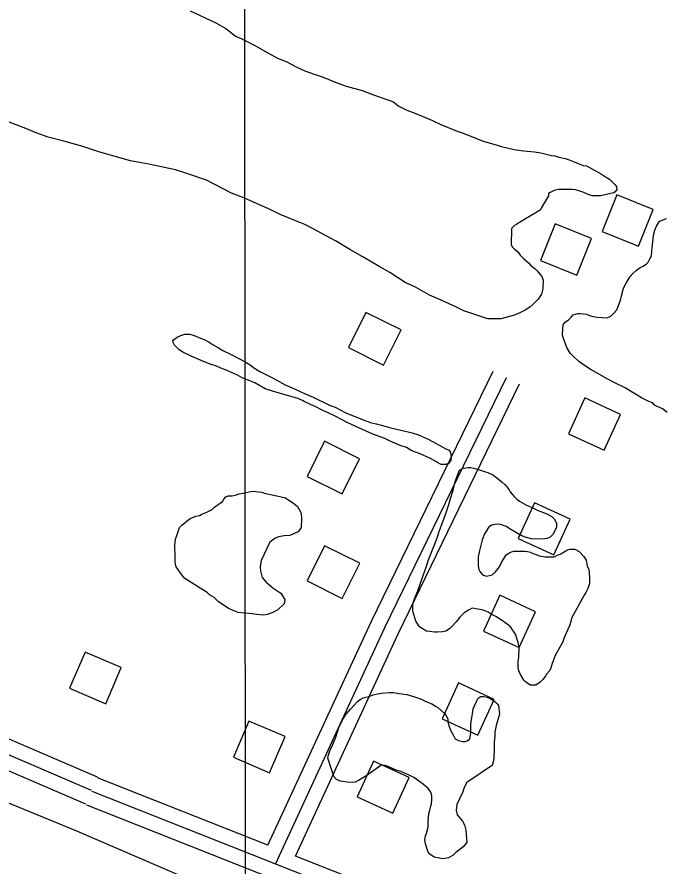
# Model space of a CAD drawing. Extents: x 3297735 to 3335592, y 670436 to 695807.
# Drawn here: x 3306877 to 3307536, y 688373 to 689237 of the extents above; entities that cross this region are included whole.
import ezdxf

# ---------------------------------------------------------------- set-up
doc = ezdxf.new("R2010")
doc.units = 0
for name, color, linetype in [('V-BLDG-OTLN', 7, 'Continuous'), ('V-DTCH-CNTR', 7, 'Continuous'), ('V-GRID-MAJR', 7, 'Continuous'), ('V-ROAD-CNTR', 7, 'Continuous'), ('V-SITE-VEGE', 7, 'Continuous')]:
    doc.layers.add(name, color=color, linetype=linetype)

msp = doc.modelspace()

# ---------------------------------------------------------------- linework, layer by layer
at = {"layer": 'V-BLDG-OTLN'}
for points in [[(3307472.61, 689019.34), (3307509.73, 689004.42), (3307524.64, 689041.54), (3307487.53, 689056.45)], [(3307409.77, 688989.78), (3307446.89, 688974.87), (3307461.8, 689011.98), (3307424.68, 689026.9)], [(3307250.18, 688883.36), (3307267.92, 688919.21), (3307232.07, 688936.95), (3307214.33, 688901.1)], [(3307454.94, 688849.85), (3307438.26, 688813.5), (3307474.61, 688796.81), (3307491.3, 688833.16)], [(3307208.1, 688752.22), (3307225.84, 688788.07), (3307189.99, 688805.81), (3307172.25, 688769.96)], [(3307403.76, 688743.26), (3307387.07, 688706.91), (3307423.43, 688690.22), (3307440.11, 688726.57)], [(3307208.12, 688645.92), (3307225.86, 688681.77), (3307190.01, 688699.51), (3307172.27, 688663.66)], [(3307368.59, 688649.12), (3307351.9, 688612.76), (3307388.25, 688596.08), (3307404.94, 688632.43)], [(3306930.65, 688554.58), (3306967.4, 688538.79), (3306983.18, 688575.55), (3306946.43, 688591.33)], [(3307326.55, 688559.93), (3307309.86, 688523.57), (3307346.22, 688506.89), (3307362.9, 688543.24)], [(3307097.33, 688484.32), (3307134.08, 688468.53), (3307149.86, 688505.29), (3307113.11, 688521.07)], [(3307239.92, 688480.4), (3307223.24, 688444.04), (3307259.59, 688427.36), (3307276.28, 688463.71)]]:
    msp.add_lwpolyline(points, close=True, dxfattribs=at)
at = {"layer": 'V-DTCH-CNTR'}
msp.add_lwpolyline([(3307374.49, 686687.52), (3307176.55, 686774.14), (3306952.23, 686873.49), (3306665.42, 686998.43), (3306422.62, 687105.09), (3306273.05, 687169.85), (3306351.45, 687347.56), (3306450.96, 687584.26), (3306562.09, 687829.66), (3306676.95, 688090.06), (3306775.45, 688317.04), (3306824.65, 688427), (3306831.88, 688438.4), (3306839.04, 688445.39), (3306844.37, 688446.2), (3306854.95, 688443.41), (3306937.67, 688409.6), (3307168.19, 688310.17), (3307399.49, 688203.65), (3307598.27, 688113.48), (3307827.05, 688016.73), (3307961.66, 687958.35)], dxfattribs=at)
at = {"layer": 'V-GRID-MAJR'}
msp.add_lwpolyline([(3307105.31, 694001.88), (3307106.42, 692472.38), (3307108.3, 689887.02), (3307111.07, 686088.61), (3307112.97, 683471.25), (3307115.1, 680534.96), (3307117.15, 677726.18), (3307118.24, 676226.05), (3307118.54, 675817.31)], dxfattribs=at)
at = {"layer": 'V-ROAD-CNTR'}
for points in [[(3305876.35, 688935.97), (3306258.81, 688767), (3306531.67, 688651.84), (3306715.92, 688568.64), (3306958.56, 688464.49)], [(3305857.08, 688928.08), (3306252.86, 688753.23), (3306525.66, 688638.09), (3306709.87, 688554.91), (3306952.65, 688450.71)], [(3307132.43, 688394.85), (3307237.8, 688622.77), (3307361.71, 688877.27)], [(3307140.1, 688375.69), (3307251.35, 688616.34), (3307375.2, 688870.7)], [(3307160.37, 688383.8), (3307264.9, 688609.91), (3307388.68, 688864.14)], [(3306826.61, 688488.48), (3306946.73, 688436.92)], [(3307132.43, 688394.85), (3306959.05, 688463.4)], [(3309450.25, 687370.84), (3309353.85, 687417.91), (3309038.31, 687554.87), (3308809.58, 687656.59), (3308528.64, 687775.12), (3308269.92, 687887.75), (3308105.21, 687960.1), (3307953.7, 688030.18), (3307576.32, 688189.57), (3307268.97, 688324.73), (3306953.53, 688449.45)], [(3309443.67, 687357.36), (3309347.57, 687404.29), (3309032.28, 687541.14), (3308803.62, 687642.83), (3308522.74, 687761.34), (3308263.91, 687874), (3308099.04, 687946.42), (3307947.63, 688016.46), (3307570.38, 688175.79), (3307263.19, 688310.89), (3306948.02, 688435.5)], [(3308050.74, 688001.82), (3307959.77, 688043.9), (3307582.26, 688203.34), (3307274.75, 688338.58), (3307160.37, 688383.8)]]:
    msp.add_lwpolyline(points, dxfattribs=at)
at = {"layer": 'V-SITE-VEGE'}
for points in [[(3307053.3, 689243.67), (3307079.43, 689231.6), (3307089.46, 689225.81), (3307097.47, 689219.64), (3307099.47, 689218), (3307105.9, 689215.09), (3307120.36, 689207.62), (3307129.19, 689202.65), (3307142.04, 689195.61), (3307150.89, 689192.26), (3307161.74, 689186.46), (3307170.18, 689182.71), (3307179.44, 689179.35), (3307188.7, 689176.4), (3307200.36, 689171.4), (3307212.04, 689167.2), (3307228.55, 689162.54), (3307239.82, 689158.35), (3307260.35, 689151.21), (3307265.15, 689147.1), (3307273.99, 689142.54), (3307282.84, 689139.19), (3307300.14, 689132.09), (3307308.58, 689127.94), (3307325.07, 689121.25), (3307330.31, 689119.57), (3307343.98, 689114.13), (3307351.63, 689111.2), (3307362.51, 689108.23), (3307370.16, 689105.7), (3307383.06, 689102.71), (3307392.75, 689101.37), (3307403.65, 689100.42), (3307410.11, 689099.12), (3307420.99, 689096.55), (3307424.63, 689096.1), (3307428.65, 689094.84), (3307435.1, 689093.54), (3307439.13, 689092.27), (3307445.97, 689089.35), (3307453.21, 689086.43), (3307456.85, 689085.98), (3307463.67, 689082.25), (3307466.48, 689080.6), (3307472.1, 689077.69), (3307476.11, 689074.81), (3307480.12, 689072.33), (3307485.71, 689067), (3307487.31, 689064.96), (3307487.67, 689062.12), (3307486.02, 689059.72), (3307484.39, 689058.53), (3307471.01, 689055.47), (3307462.52, 689055.58), (3307458.49, 689056.84), (3307454.07, 689058.92), (3307446.01, 689061.45), (3307441.97, 689061.91), (3307428.23, 689062.09), (3307423.76, 689060.93), (3307419.69, 689058.96), (3307418.06, 689057.77), (3307418.03, 689055.35), (3307411, 689043.71), (3307409.76, 689041.3), (3307404.46, 689037.73), (3307394.68, 689032.19), (3307385.71, 689026.65), (3307383.27, 689025.47), (3307380.4, 689022.27), (3307380.18, 689005.69), (3307381.36, 689003.25), (3307383.36, 689001.2), (3307386.56, 688998.74), (3307389.35, 688995.06), (3307392.14, 688992.19), (3307397.73, 688987.27), (3307399.73, 688984.82), (3307404.53, 688981.11), (3307406.52, 688979.07), (3307409.71, 688975.39), (3307411.3, 688973.34), (3307412.47, 688969.69), (3307412.35, 688960.79), (3307411.07, 688955.55), (3307407.37, 688950.34), (3307402.45, 688945.15), (3307399.18, 688942.36), (3307394.28, 688939.19), (3307389.4, 688936.83), (3307383.29, 688934.08), (3307369.5, 688930.21)], [(3307369.5, 688930.21), (3307356.16, 688930.39), (3307332, 688938.38), (3307324.36, 688942.12), (3307308.68, 688949.2), (3307297.02, 688954.61), (3307282.57, 688962.48), (3307272.12, 688967.47), (3307256.48, 688977.38), (3307246.44, 688983.17), (3307228.39, 688993.92), (3307215.94, 689000.95), (3307201.09, 689009.64), (3307191.05, 689015.03), (3307178.61, 689022.06), (3307170.17, 689026.21), (3307159.71, 689030.39), (3307144.83, 689036.65), (3307135.99, 689040.81), (3307107.84, 689053.31), (3307095.37, 689058.32), (3307077.7, 689067.45), (3307070.07, 689071.59), (3307046.71, 689079.17), (3307038.26, 689082.11), (3307011.24, 689087.72), (3306992.68, 689091.2), (3306961.25, 689100.1), (3306943.94, 689105.58), (3306924.6, 689111.09), (3306908.88, 689115.34), (3306895.6, 689119.96), (3306885.95, 689124.13), (3306869.05, 689130.41)], [(3307456.62, 688935.03), (3307459.8, 688933.66), (3307463.51, 688932.82), (3307467.5, 688932.23), (3307477.88, 688931.3), (3307481.63, 688933.11), (3307484.33, 688935.74), (3307487.57, 688939.69), (3307488.95, 688942.87), (3307491.43, 688949.23), (3307492.28, 688953.75), (3307494.51, 688961.44), (3307497.25, 688966.73), (3307501.33, 688973.61), (3307503.77, 688976.5), (3307507.27, 688979.39), (3307511.3, 688982.53), (3307514.51, 688983.82), (3307517.74, 688986.18), (3307519.36, 688988.02), (3307521.27, 688991.46), (3307522.91, 688994.63), (3307523.24, 688999.69), (3307524.46, 689011.66), (3307525.04, 689015.38), (3307526.18, 689020.69), (3307527.83, 689024.67), (3307531.09, 689029.68), (3307538.05, 689032.52)], [(3307538.95, 688835.16), (3307533.94, 688838.68), (3307528.12, 688841.69), (3307525.99, 688842.52), (3307524.68, 688844.13), (3307522.83, 688845.22), (3307519.39, 688846.59), (3307512.78, 688850.14), (3307508.28, 688852.86), (3307501.41, 688856.68), (3307496.13, 688860.21), (3307485.01, 688865.69), (3307477.08, 688869.78), (3307465.97, 688876.05), (3307460.42, 688879.06), (3307453.55, 688883.41), (3307448.8, 688886.93), (3307442.75, 688892.6), (3307440.12, 688895.57), (3307436.74, 688901.2), (3307435.45, 688904.95), (3307433.65, 688909.5), (3307432.37, 688913.78), (3307432.46, 688920.97), (3307433.04, 688923.89), (3307434.13, 688926.27), (3307438.43, 688929.41), (3307441.13, 688932.04), (3307443.29, 688934.41), (3307447.84, 688935.68), (3307450.76, 688935.64), (3307456.62, 688935.03)], [(3307310.2, 688612.01), (3307304.87, 688611.54), (3307301.94, 688611.58), (3307297.42, 688612.17), (3307293.96, 688612.75), (3307289.47, 688615.21), (3307286.83, 688617.1), (3307284.21, 688620.6), (3307283.17, 688622.74), (3307279.84, 688632.91), (3307279.92, 688639.3), (3307280.76, 688642.48), (3307282.71, 688648.32), (3307285.17, 688653.61), (3307290.15, 688668.2), (3307294.02, 688678.8), (3307295.97, 688685.17), (3307300.38, 688696.3), (3307301.47, 688698.68), (3307304.78, 688707.69), (3307306.73, 688714.06), (3307313.35, 688731.29), (3307316.67, 688741.36), (3307318.35, 688747.73), (3307320.86, 688755.96), (3307323.1, 688764.98), (3307325.6, 688772.14), (3307327.51, 688776.38), (3307331.27, 688778.46), (3307336.6, 688779.19), (3307339, 688779.16), (3307342.19, 688778.32), (3307348.82, 688776.36), (3307353.86, 688774.7), (3307356.25, 688774.14), (3307361.54, 688771.67), (3307364.97, 688768.97), (3307369.19, 688765.45), (3307371.03, 688764.09), (3307373.93, 688761.39), (3307375.77, 688759.5), (3307378.12, 688756.28), (3307379.16, 688754.4), (3307381, 688751.98), (3307382.83, 688749.82), (3307385.73, 688746.86), (3307388.36, 688744.96), (3307395.5, 688740.87), (3307402.12, 688738.12), (3307406.62, 688735.67), (3307412.98, 688733.45), (3307416.95, 688731.54), (3307421.72, 688729.08), (3307423.82, 688726.92), (3307426.16, 688722.63), (3307426.1, 688718.1), (3307422.28, 688710.96)], [(3307422.28, 688710.96), (3307419.85, 688708.33), (3307416.63, 688707.04), (3307412.1, 688706.3), (3307400.65, 688706.45), (3307393.22, 688708.67), (3307387.93, 688711.41), (3307379.73, 688716.04), (3307374.98, 688719.03), (3307369.15, 688721.24), (3307365.95, 688721.55), (3307360.08, 688720.56), (3307356.85, 688717.94), (3307353.04, 688711.59), (3307350.56, 688705.5), (3307347.76, 688694.61), (3307346.61, 688688.24), (3307346.49, 688678.92), (3307347.24, 688675.45), (3307348.01, 688673.31), (3307350.9, 688670.07), (3307354.88, 688668.69), (3307360.75, 688669.95), (3307363.99, 688673.1), (3307368.32, 688678.1), (3307370.24, 688682.34), (3307374.87, 688690.27), (3307378.36, 688692.35), (3307380.5, 688693.39), (3307382.91, 688693.89), (3307385.04, 688694.13), (3307394.09, 688694.01), (3307396.75, 688693.71), (3307399.67, 688692.88), (3307402.06, 688691.78), (3307404.71, 688690.95), (3307408.68, 688689.3), (3307411.07, 688689), (3307414.52, 688688.16), (3307419.59, 688688.09), (3307424.12, 688688.3), (3307426.53, 688689.6), (3307430.55, 688691.41), (3307437.52, 688695.31), (3307439.66, 688696.09), (3307444.99, 688696.02), (3307449.22, 688693.83), (3307453.95, 688688.71), (3307456.3, 688684.95), (3307457.55, 688678.81), (3307459.11, 688675.59), (3307459.8, 688667.33), (3307459.72, 688661.2), (3307458.05, 688655.9), (3307455.87, 688651.93), (3307454.24, 688649.29), (3307441.41, 688625.75), (3307441.12, 688623.36), (3307439.45, 688618.05), (3307437.26, 688613.55), (3307433.69, 688605.08), (3307432.58, 688601.89), (3307427.94, 688593.17), (3307424.68, 688587.88), (3307422.74, 688582.58), (3307421.91, 688579.66), (3307420.52, 688575.42), (3307419.42, 688572.5), (3307416.17, 688568.82), (3307414.81, 688566.44), (3307412.38, 688563.54), (3307409.67, 688560.64), (3307405.1, 688557.51), (3307399.51, 688557.58), (3307394.77, 688561.1), (3307392.92, 688562.73), (3307389.53, 688568.36), (3307387.72, 688572.38), (3307387.23, 688575.85), (3307387.31, 688581.97), (3307387.9, 688585.96), (3307388.02, 688595.82), (3307387.03, 688601.16), (3307384.47, 688609.45), (3307379.51, 688616.96), (3307375.82, 688619.68), (3307373.71, 688621.57), (3307364.99, 688627.28), (3307359.7, 688630.01), (3307356.53, 688631.91), (3307351.5, 688633.84), (3307348.05, 688634.69), (3307340.34, 688636.12), (3307336.58, 688634.04), (3307332.29, 688631.16), (3307327.7, 688626.69), (3307323.91, 688622.22), (3307319.59, 688617.48), (3307317.43, 688614.84), (3307313.67, 688612.49), (3307310.2, 688612.01)], [(3307339.06, 688517.35), (3307339.38, 688521.07), (3307339.96, 688524.53), (3307340.81, 688528.51), (3307341.41, 688533.57), (3307343.33, 688538.33), (3307344.69, 688540.71), (3307345.79, 688543.36), (3307347.42, 688545.2), (3307349.29, 688546.25), (3307351.96, 688546.21), (3307355.68, 688545.63), (3307359.38, 688543.72), (3307363.87, 688540.73), (3307365.71, 688538.84), (3307367.29, 688536.96), (3307368.24, 688528.16), (3307366.28, 688521.26), (3307364.89, 688516.75), (3307363.47, 688509.84), (3307363.42, 688505.85), (3307362.81, 688499.73), (3307362.69, 688490.68), (3307362.35, 688485.35), (3307362.31, 688482.42), (3307361.47, 688478.7), (3307361.17, 688476.31), (3307334.84, 688458.54), (3307332.11, 688453.52), (3307330.99, 688449.27), (3307324.7, 688436.3), (3307324.09, 688430.45), (3307325.09, 688425.91), (3307330.6, 688419.18), (3307332.42, 688415.43), (3307333.94, 688410.08), (3307334.15, 688405.29), (3307334.85, 688397.55), (3307331.06, 688393.07), (3307323.79, 688387.31), (3307321.1, 688384.68), (3307316.27, 688382.08), (3307310.4, 688381.09), (3307301.62, 688382.54), (3307296.35, 688386.33), (3307294.79, 688389.82), (3307292.75, 688396.24), (3307292, 688399.97), (3307292.85, 688404.22), (3307293.95, 688406.87), (3307295.63, 688413.24), (3307295.7, 688418.84), (3307296.34, 688426.82), (3307297.19, 688430.53), (3307298.31, 688434.52), (3307298.87, 688436.91), (3307299.19, 688441.43), (3307299.24, 688445.16), (3307298.23, 688448.9), (3307295.61, 688452.39), (3307290.87, 688456.72), (3307287.17, 688459.16), (3307281.11, 688463.77), (3307276.34, 688466.23), (3307267.87, 688469.8), (3307262.83, 688471.2), (3307253.29, 688475.58), (3307249.58, 688476.43), (3307247.44, 688475.92), (3307232.11, 688464.94), (3307224.6, 688460.51), (3307221.12, 688458.96), (3307218.19, 688458.73), (3307213.13, 688459.06), (3307206.22, 688459.95), (3307202.25, 688461.86), (3307199.62, 688464.83), (3307197.57, 688471.25), (3307195.78, 688476.33), (3307193.47, 688483.55), (3307194.05, 688486.74), (3307195.43, 688490.71), (3307196.25, 688492.57), (3307197.89, 688495.48), (3307199.82, 688500.78), (3307201.47, 688504.75), (3307204.81, 688515.63), (3307209.17, 688523.56), (3307212.17, 688528.32), (3307216.49, 688533.32), (3307220.54, 688537.8), (3307223.78, 688540.95), (3307226.47, 688543.05), (3307229.43, 688544.87), (3307232.1, 688545.37), (3307235.03, 688546.13), (3307239.58, 688547.67), (3307242.52, 688548.43), (3307247.86, 688549.43), (3307256.13, 688550.12), (3307259.86, 688550.07)], [(3307259.86, 688550.07), (3307265.7, 688549.2), (3307268.63, 688548.89), (3307273.94, 688548.02), (3307277.4, 688547.18), (3307280.58, 688546.07), (3307285.88, 688544.41), (3307288.8, 688543.3), (3307291.97, 688541.66), (3307296.48, 688539.74), (3307299.39, 688538.64), (3307303.09, 688536.19), (3307305.47, 688534.83), (3307312.05, 688528.89), (3307313.62, 688527), (3307315.44, 688523.25), (3307315.67, 688520.32), (3307316.68, 688516.57), (3307318.22, 688512.03), (3307321.6, 688505.86), (3307322.9, 688502.91), (3307326.34, 688501.27), (3307330.59, 688500.41), (3307333.25, 688500.38), (3307335.39, 688500.89), (3307337.81, 688502.98), (3307338.96, 688509.09), (3307339.06, 688517.35)]]:
    msp.add_lwpolyline(points, dxfattribs=at)
for points in [[(3307137.06, 688856.62), (3307129.64, 688859.11), (3307119.06, 688865.11), (3307114.03, 688867.31), (3307106.08, 688870.34), (3307101.58, 688873.06), (3307095.5, 688875.8), (3307090.99, 688877.73), (3307084.37, 688880.21), (3307080.13, 688882.13), (3307073.77, 688884.34), (3307064.49, 688887.92), (3307054.43, 688892.32), (3307045.69, 688896.42), (3307042.26, 688898.87), (3307039.1, 688901.84), (3307037.26, 688903.73), (3307035.96, 688906.14), (3307035.73, 688908.54), (3307037.34, 688909.85), (3307040.03, 688911.68), (3307043.78, 688913.49), (3307047.8, 688914.78), (3307053.12, 688914.71), (3307057.36, 688913.32), (3307063.98, 688910.57), (3307067.43, 688909.46), (3307072.72, 688906.73), (3307076.69, 688904.02), (3307082.24, 688901.01), (3307086.73, 688898.29), (3307094.93, 688893.92), (3307109.22, 688886.55), (3307114.24, 688883.55), (3307118.2, 688880.57), (3307125.07, 688876.49), (3307137.77, 688869.93), (3307149.93, 688863.38), (3307159.47, 688859.26), (3307166.09, 688856.24), (3307170.32, 688854.06), (3307178.53, 688850.76), (3307183.3, 688848.3), (3307190.44, 688845.01), (3307195.21, 688842.55), (3307201.04, 688840.34), (3307211.09, 688835.15), (3307215.85, 688832.96), (3307224.6, 688829.65), (3307229.37, 688827.72), (3307236.79, 688824.96), (3307242.63, 688823.56), (3307252.72, 688820.76), (3307257.5, 688819.63), (3307264.66, 688817.68), (3307269.45, 688816.82), (3307279.27, 688814.29), (3307285.63, 688812.34), (3307296.23, 688807.68), (3307313.68, 688798.13), (3307316.33, 688797.03), (3307318.16, 688794.61), (3307318.9, 688789.81), (3307318.59, 688786.61), (3307316.69, 688783.44), (3307313.47, 688782.15), (3307308.68, 688782.21), (3307306.03, 688783.58), (3307303.92, 688784.94), (3307297.84, 688788.21), (3307287.25, 688792.88), (3307283.54, 688794.26), (3307279.03, 688796.18), (3307273.48, 688799.45), (3307267.12, 688801.66), (3307257.05, 688806.06), (3307251.5, 688808.79), (3307239.3, 688812.95), (3307225.8, 688819.25), (3307218.12, 688822.54), (3307213.09, 688825), (3307200.92, 688831.29), (3307193.25, 688835.12), (3307187.68, 688837.32), (3307181.33, 688840.86), (3307175.77, 688843.07), (3307169.42, 688846.34), (3307167.57, 688847.44), (3307163.07, 688849.36)], [(3307125.5, 688684.45), (3307124.62, 688678.07), (3307124.83, 688674.07), (3307126.61, 688667.12), (3307130.81, 688662.54), (3307137.4, 688656.86), (3307145.58, 688651.17), (3307149.76, 688644.99), (3307148.9, 688640.47), (3307142.43, 688634.16), (3307137.6, 688631.56), (3307131.71, 688629.51), (3307127.98, 688629.02), (3307121.33, 688629.64), (3307113.35, 688630.54), (3307108.56, 688630.87), (3307102.18, 688631.75), (3307098.73, 688632.86), (3307092.38, 688635.61), (3307081.82, 688642.94), (3307077.87, 688646.72), (3307072.85, 688649.71), (3307070.75, 688651.87), (3307063.61, 688656.22), (3307050.67, 688664.38), (3307048.03, 688666.28), (3307044.88, 688670.05), (3307039.13, 688678.12), (3307038.12, 688682.39), (3307038.19, 688687.98), (3307037.55, 688699.98), (3307038.43, 688706.09), (3307039.8, 688709.8), (3307042.31, 688718.03), (3307045.01, 688720.92), (3307047.96, 688722.74), (3307050.66, 688725.11), (3307053.35, 688727.2), (3307059.24, 688729.52), (3307062.71, 688730.28), (3307064.59, 688731.32), (3307071.02, 688734.16), (3307075.58, 688736.5), (3307078, 688738.6), (3307080.96, 688740.96), (3307083.91, 688742.79), (3307086.33, 688744.62), (3307087.43, 688746.74), (3307089.59, 688749.37), (3307092, 688750.14), (3307096, 688750.35), (3307099.2, 688750.84), (3307103.21, 688752.39), (3307107.48, 688752.87), (3307114.7, 688754.64), (3307117.37, 688755.13), (3307122.95, 688754.53), (3307126.4, 688753.95), (3307128.53, 688753.13), (3307138.62, 688751.13), (3307150.3, 688748.32), (3307153.73, 688745.88), (3307158.49, 688742.88), (3307162.71, 688739.37), (3307165.31, 688734.54), (3307166.33, 688731.86), (3307166.54, 688727.07), (3307166.42, 688718.01), (3307163.17, 688713.53), (3307158.62, 688711.72), (3307154.6, 688709.91), (3307149, 688709.45), (3307143.39, 688708.46), (3307139.64, 688706.91), (3307134.27, 688703.24)]]:
    msp.add_lwpolyline(points, close=True, dxfattribs=at)

doc.saveas('drawing.dxf')
